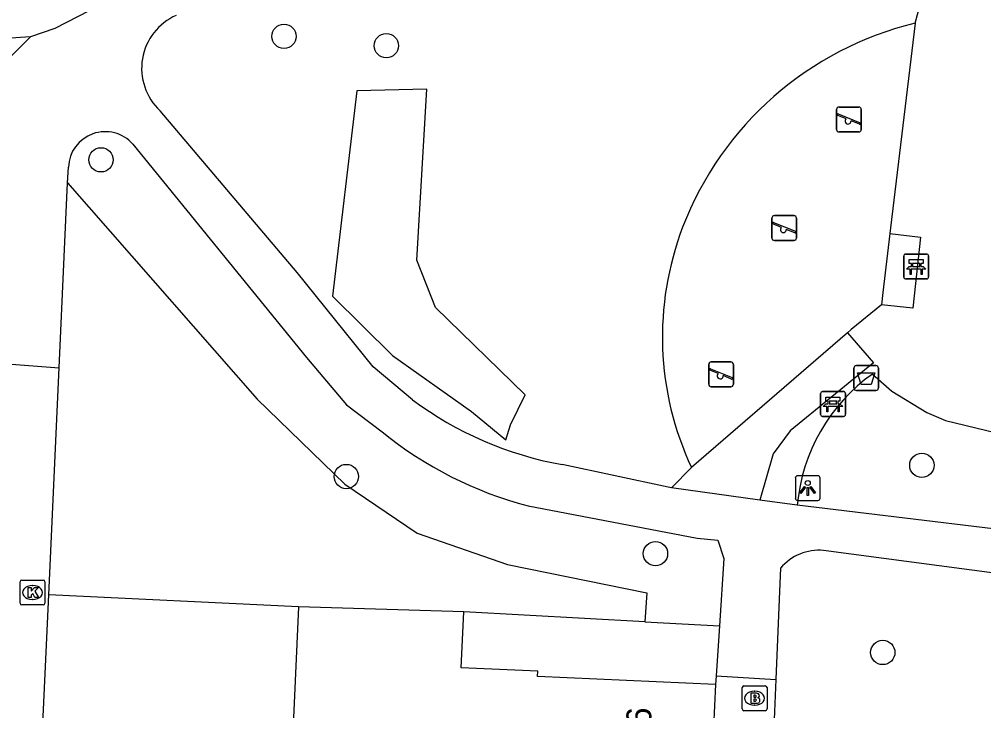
# Model space of a CAD drawing. Extents: x 162990 to 165007, y 383433 to 384336.
# Drawn here: x 164642.92 to 164681.69, y 383966.44 to 383994.25 of the extents above; entities that cross this region are included whole.
import ezdxf

# ---------------------------------------------------------------- set-up
doc = ezdxf.new("R2010")
doc.units = 0
for name, color, linetype in [('IMGEO_Afvalbak', 7, 'Continuous'), ('IMGEO_Bank', 7, 'Continuous'), ('IMGEO_Boom', 7, 'Continuous'), ('IMGEO_Brandkraan', 7, 'Continuous'), ('IMGEO_Groenvoorziening', 7, 'Continuous'), ('IMGEO_Kolk', 7, 'Continuous'), ('IMGEO_Lichtpunt', 7, 'Continuous'), ('IMGEO_Pand', 7, 'Continuous'), ('IMGEO_Pand_nummerreeks', 7, 'Continuous'), ('IMGEO_Speelvoorziening', 7, 'Continuous'), ('IMGEO_Voetpad_gesloten', 7, 'Continuous'), ('IMGEO_Voetpad_open', 7, 'Continuous')]:
    doc.layers.add(name, color=color, linetype=linetype)

msp = doc.modelspace()

# ---------------------------------------------------------------- linework, layer by layer
at = {"layer": 'IMGEO_Afvalbak'}
for p, q in [((164676.468, 383979.421), (164676.468, 383980.221)), ((164676.468, 383980.221), (164676.468, 383979.421)), ((164676.568, 383980.321), (164677.358, 383980.321)), ((164677.358, 383980.321), (164676.568, 383980.321)), ((164677.458, 383980.221), (164677.458, 383979.421)), ((164677.458, 383979.421), (164677.458, 383980.221)), ((164677.358, 383979.321), (164676.568, 383979.321)), ((164676.568, 383979.321), (164677.358, 383979.321))]:
    msp.add_line(p, q, dxfattribs=at)
msp.add_lwpolyline([(164676.611, 383980.035), (164677.315, 383980.035), (164677.166, 383979.565), (164676.76, 383979.565), (164676.611, 383980.035)], dxfattribs=at)
for centre, start, end in [((164676.568, 383980.221), 90, 180), ((164676.568, 383980.221), 90, 180), ((164677.358, 383980.221), 0, 90), ((164677.358, 383980.221), 360, 90), ((164676.568, 383979.421), 180, 270), ((164676.568, 383979.421), 180, 270), ((164677.358, 383979.421), 270, 0), ((164677.358, 383979.421), 270, 0)]:
    msp.add_arc(centre, 0.1, start, end, dxfattribs=at)
at = {"layer": 'IMGEO_Bank'}
for p, q in [((164678.473, 383983.881), (164678.473, 383984.722)), ((164678.473, 383984.722), (164678.473, 383983.881)), ((164678.548, 383984.806), (164679.389, 383984.806)), ((164679.389, 383984.806), (164678.548, 383984.806)), ((164679.473, 383984.731), (164679.473, 383983.89)), ((164679.473, 383983.89), (164679.473, 383984.731)), ((164678.782, 383984.312), (164678.782, 383984.418)), ((164678.826, 383984.418), (164678.826, 383984.312)), ((164679.114, 383984.424), (164678.832, 383984.424)), ((164678.832, 383984.306), (164679.114, 383984.306)), ((164679.12, 383984.312), (164679.12, 383984.418)), ((164679.164, 383984.418), (164679.164, 383984.312)), ((164679.17, 383984.204), (164678.777, 383984.204)), ((164679.398, 383983.806), (164678.557, 383983.806)), ((164678.557, 383983.806), (164679.398, 383983.806)), ((164675.205, 383979.278), (164676.046, 383979.278)), ((164676.046, 383979.278), (164675.205, 383979.278)), ((164675.13, 383978.353), (164675.13, 383979.194)), ((164675.13, 383979.194), (164675.13, 383978.353)), ((164675.439, 383978.784), (164675.439, 383978.89)), ((164675.483, 383978.89), (164675.483, 383978.784)), ((164675.771, 383978.896), (164675.489, 383978.896)), ((164675.777, 383978.784), (164675.777, 383978.89)), ((164675.821, 383978.89), (164675.821, 383978.784)), ((164676.13, 383979.203), (164676.13, 383978.362)), ((164676.13, 383978.362), (164676.13, 383979.203)), ((164675.827, 383978.676), (164675.434, 383978.676)), ((164675.489, 383978.778), (164675.771, 383978.778)), ((164676.055, 383978.278), (164675.214, 383978.278)), ((164675.214, 383978.278), (164676.055, 383978.278))]:
    msp.add_line(p, q, dxfattribs=at)
for points in [[(164678.72, 383984.204), (164678.578, 383984.204), (164678.69, 383984.306), (164678.776, 383984.306)], [(164678.776, 383984.424), (164678.69, 383984.424), (164678.69, 383984.585), (164679.253, 383984.585), (164679.253, 383984.424), (164679.17, 383984.424)], [(164679.17, 383984.306), (164679.253, 383984.306), (164679.365, 383984.204), (164679.226, 383984.204)], [(164678.77, 383984.197), (164678.77, 383983.99), (164678.727, 383983.99), (164678.727, 383984.197)], [(164679.22, 383984.197), (164679.22, 383983.99), (164679.176, 383983.99), (164679.176, 383984.197)], [(164675.433, 383978.896), (164675.347, 383978.896), (164675.347, 383979.057), (164675.91, 383979.057), (164675.91, 383978.896), (164675.827, 383978.896)], [(164675.377, 383978.676), (164675.235, 383978.676), (164675.347, 383978.778), (164675.433, 383978.778)], [(164675.427, 383978.669), (164675.427, 383978.462), (164675.384, 383978.462), (164675.384, 383978.669)], [(164675.827, 383978.778), (164675.91, 383978.778), (164676.022, 383978.676), (164675.883, 383978.676)], [(164675.877, 383978.669), (164675.877, 383978.462), (164675.833, 383978.462), (164675.833, 383978.669)]]:
    msp.add_lwpolyline(points, dxfattribs=at)
for centre, radius, start, end in [((164678.551, 383984.728), 0.0779, 92.4484, 184.2845), ((164678.551, 383984.728), 0.0779, 92.4484, 184.2845), ((164679.395, 383984.728), 0.0779, 2.4484, 94.2845), ((164679.395, 383984.728), 0.0779, 2.4484, 94.2845), ((164678.775, 383984.417), 0.00671, 2.8957, 87.1043), ((164678.775, 383984.313), 0.00671, 272.8957, 357.1043), ((164678.832, 383984.417), 0.00671, 92.8957, 177.1043), ((164678.832, 383984.313), 0.00671, 182.8957, 267.1043), ((164679.114, 383984.417), 0.00671, 2.8957, 87.1043), ((164679.114, 383984.313), 0.00671, 272.8957, 357.1043), ((164679.171, 383984.417), 0.00671, 92.8957, 177.1043), ((164679.171, 383984.313), 0.00671, 182.8957, 267.1043), ((164678.72, 383984.197), 0.00671, 2.8957, 87.1043), ((164678.777, 383984.197), 0.00671, 92.8957, 177.1043), ((164679.169, 383984.197), 0.00671, 2.8957, 87.1043), ((164679.226, 383984.197), 0.00671, 92.8957, 177.1043), ((164678.551, 383983.884), 0.0779, 182.4484, 274.2845), ((164678.551, 383983.884), 0.0779, 182.4484, 274.2845), ((164679.395, 383983.884), 0.0779, 272.4484, 4.2845), ((164679.395, 383983.884), 0.0779, 272.4484, 4.2845), ((164675.208, 383979.2), 0.0779, 92.4484, 184.2845), ((164675.208, 383979.2), 0.0779, 92.4484, 184.2845), ((164676.052, 383979.2), 0.0779, 2.4484, 94.2845), ((164676.052, 383979.2), 0.0779, 2.4484, 94.2845), ((164675.432, 383978.889), 0.00671, 2.8957, 87.1043), ((164675.489, 383978.889), 0.00671, 92.8957, 177.1043), ((164675.771, 383978.889), 0.00671, 2.8957, 87.1043), ((164675.828, 383978.889), 0.00671, 92.8957, 177.1043), ((164675.377, 383978.669), 0.00671, 2.8957, 87.1043), ((164675.434, 383978.669), 0.00671, 92.8957, 177.1043), ((164675.432, 383978.785), 0.00671, 272.8957, 357.1043), ((164675.489, 383978.785), 0.00671, 182.8957, 267.1043), ((164675.771, 383978.785), 0.00671, 272.8957, 357.1043), ((164675.828, 383978.785), 0.00671, 182.8957, 267.1043), ((164675.826, 383978.669), 0.00671, 2.8957, 87.1043), ((164675.883, 383978.669), 0.00671, 92.8957, 177.1043), ((164675.208, 383978.356), 0.0779, 182.4484, 274.2845), ((164675.208, 383978.356), 0.0779, 182.4484, 274.2845), ((164676.052, 383978.356), 0.0779, 272.4484, 4.2845), ((164676.052, 383978.356), 0.0779, 272.4484, 4.2845)]:
    msp.add_arc(centre, radius, start, end, dxfattribs=at)
at = {"layer": 'IMGEO_Boom'}
for centre in [(164653.562, 383993.562), (164657.676, 383993.186), (164646.205, 383988.596), (164679.202, 383976.312), (164656.063, 383975.861), (164668.494, 383972.761), (164677.631, 383968.785)]:
    msp.add_circle(centre, 0.489, dxfattribs=at)
at = {"layer": 'IMGEO_Brandkraan'}
for p, q in [((164671.976, 383966.518), (164671.976, 383967.37)), ((164672.051, 383967.444), (164672.903, 383967.444)), ((164672.977, 383967.37), (164672.977, 383966.518)), ((164672.464, 383967.224), (164672.489, 383967.224)), ((164672.487, 383966.664), (164672.462, 383966.664)), ((164672.903, 383966.444), (164672.051, 383966.444))]:
    msp.add_line(p, q, dxfattribs=at)
for points in [[(164671.976, 383966.518), (164671.976, 383967.37)], [(164672.051, 383967.444), (164672.903, 383967.444)], [(164672.977, 383967.37), (164672.977, 383966.518)], [(164672.324, 383967.144), (164672.324, 383966.744), (164672.537, 383966.744)], [(164672.555, 383967.144), (164672.324, 383967.144)], [(164672.503, 383967.063), (164672.449, 383967.063), (164672.449, 383966.987)], [(164672.449, 383966.987), (164672.502, 383966.987)], [(164672.511, 383966.911), (164672.449, 383966.911), (164672.449, 383966.83)], [(164672.449, 383966.83), (164672.511, 383966.83)], [(164672.903, 383966.444), (164672.051, 383966.444)]]:
    msp.add_lwpolyline(points, dxfattribs=at)
for centre, radius, start, end in [((164672.053, 383967.368), 0.0765, 91.552, 178.448), ((164672.053, 383967.368), 0.0765, 91.552, 178.448), ((164672.901, 383967.368), 0.0765, 1.552, 88.448), ((164672.901, 383967.368), 0.0765, 1.552, 88.448), ((164672.504, 383967.025), 0.0379, 267.8285, 90.9355), ((164672.512, 383966.87), 0.0404, 269.8759, 90.5077), ((164672.559, 383966.999), 0.145, 59.4692, 91.5367), ((164672.584, 383967.046), 0.0922, 285.5137, 58.1501), ((164672.589, 383966.854), 0.105, 301.3115, 78.989), ((164672.053, 383966.52), 0.0765, 181.552, 268.448), ((164672.053, 383966.52), 0.0765, 181.552, 268.448), ((164672.543, 383966.995), 0.251, 268.6676, 293.5347), ((164672.901, 383966.52), 0.0765, 271.552, 358.448), ((164672.901, 383966.52), 0.0765, 271.552, 358.448)]:
    msp.add_arc(centre, radius, start, end, dxfattribs=at)
for centre, major_axis, ratio, start_param, end_param in [((164672.463, 383966.944), (-0.387, 0.002), 0.722429, 4.712389, 7.853982), ((164672.488, 383966.944), (-0.39, 0.002), 0.717154, 1.570796, 4.712389)]:
    msp.add_ellipse(centre, major_axis=major_axis, ratio=ratio, start_param=start_param, end_param=end_param, dxfattribs=at)
at = {"layer": 'IMGEO_Groenvoorziening'}
for points in [[(164678.927, 383994.091), (164680.377, 383999.449), (164680.388, 384000), (164680.435, 384002.443)], [(164678.927, 383994.091), (164677.948, 383985.858), (164677.921, 383985.633)], [(164661.102, 383978.469), (164662.479, 383977.34), (164662.669, 383977.937), (164663.252, 383979.144), (164659.646, 383982.663), (164658.905, 383984.559), (164659.305, 383991.434), (164656.489, 383991.369), (164655.512, 383983.11), (164657.921, 383980.727), (164661.102, 383978.469)], [(164644.862, 383987.67), (164652.482, 383978.971), (164656, 383975.555), (164658.915, 383973.579), (164662.551, 383972.322), (164668.144, 383971.189), (164668.067, 383970.018)], [(164677.58, 383982.761), (164676.36, 383981.774), (164676.211, 383981.645)], [(164677.219, 383979.981), (164677.993, 383979.298), (164679.397, 383978.432), (164680.159, 383978.113), (164681.762, 383977.723), (164684.847, 383976.967), (164685.483, 383976.756), (164685.888, 383976.496), (164686.494, 383975.756), (164686.746, 383974.832), (164686.723, 383974.352), (164686.398, 383973.237)], [(164654.143, 383970.621), (164644.1, 383971.097)], [(164668.067, 383970.018), (164660.791, 383970.415)], [(164668.067, 383970.018), (164671.062, 383969.854)]]:
    msp.add_lwpolyline(points, dxfattribs=at)
for centre, radius, start, end in [((164682.095, 383981.064), 13.407, 103.6667, 158.9184), ((164681.156, 383981.474), 12.384, 159.13, 205.0898), ((164681.409, 383974.073), 7.243, 125.3461, 174.9888)]:
    msp.add_arc(centre, radius, start, end, dxfattribs=at)
at = {"layer": 'IMGEO_Kolk'}
for p, q in [((164642.949, 383970.769), (164642.949, 383971.621)), ((164643.024, 383971.695), (164643.876, 383971.695)), ((164643.95, 383971.621), (164643.95, 383970.769)), ((164643.437, 383971.475), (164643.462, 383971.475)), ((164643.46, 383970.915), (164643.435, 383970.915)), ((164643.876, 383970.695), (164643.024, 383970.695))]:
    msp.add_line(p, q, dxfattribs=at)
for points in [[(164642.949, 383970.769), (164642.949, 383971.621)], [(164643.024, 383971.695), (164643.876, 383971.695)], [(164643.95, 383971.621), (164643.95, 383970.769)], [(164643.27, 383971.395), (164643.393, 383971.395), (164643.393, 383971.244), (164643.523, 383971.395), (164643.687, 383971.395), (164643.541, 383971.244), (164643.694, 383970.995), (164643.542, 383970.995), (164643.457, 383971.159), (164643.393, 383971.092), (164643.393, 383970.995), (164643.27, 383970.995), (164643.27, 383971.395)], [(164643.876, 383970.695), (164643.024, 383970.695)]]:
    msp.add_lwpolyline(points, dxfattribs=at)
for centre, start, end in [((164643.026, 383971.619), 91.552, 178.448), ((164643.026, 383971.619), 91.552, 178.448), ((164643.874, 383971.619), 1.552, 88.448), ((164643.874, 383971.619), 1.552, 88.448), ((164643.026, 383970.771), 181.552, 268.448), ((164643.026, 383970.771), 181.552, 268.448), ((164643.874, 383970.771), 271.552, 358.448), ((164643.874, 383970.771), 271.552, 358.448)]:
    msp.add_arc(centre, 0.0765, start, end, dxfattribs=at)
for centre, major_axis, ratio, start_param, end_param in [((164643.436, 383971.195), (-0.387, 0.002), 0.722429, 4.712389, 7.853982), ((164643.461, 383971.195), (-0.39, 0.002), 0.717154, 1.570796, 4.712389)]:
    msp.add_ellipse(centre, major_axis=major_axis, ratio=ratio, start_param=start_param, end_param=end_param, dxfattribs=at)
at = {"layer": 'IMGEO_Lichtpunt'}
for p, q in [((164674.116, 383975.8), (164674.116, 383974.993)), ((164674.116, 383975.8), (164674.116, 383974.993)), ((164675.018, 383975.895), (164674.21, 383975.895)), ((164675.018, 383975.895), (164674.21, 383975.895)), ((164675.112, 383974.993), (164675.112, 383975.8)), ((164675.112, 383974.993), (164675.112, 383975.8)), ((164674.21, 383974.899), (164675.018, 383974.899)), ((164674.21, 383974.899), (164675.018, 383974.899))]:
    msp.add_line(p, q, dxfattribs=at)
for points in [[(164674.49, 383975.464), (164674.529, 383975.436), (164674.341, 383975.174), (164674.303, 383975.201), (164674.49, 383975.464)], [(164674.592, 383975.416), (164674.639, 383975.416), (164674.639, 383975.094), (164674.592, 383975.094), (164674.592, 383975.416)], [(164674.702, 383975.436), (164674.74, 383975.463), (164674.927, 383975.201), (164674.888, 383975.173), (164674.702, 383975.436)]]:
    msp.add_lwpolyline(points, dxfattribs=at)
msp.add_circle((164674.615, 383975.598), 0.0994, dxfattribs=at)
for centre, start, end in [((164674.21, 383975.8), 90, 180), ((164674.21, 383975.8), 90, 180), ((164675.018, 383975.8), 0, 90), ((164675.018, 383975.8), 0, 90), ((164674.21, 383974.993), 180, 270), ((164674.21, 383974.993), 180, 270), ((164675.018, 383974.993), 270, 0), ((164675.018, 383974.993), 270, 360)]:
    msp.add_arc(centre, 0.0946, start, end, dxfattribs=at)
at = {"layer": 'IMGEO_Pand'}
for points in [[(164654.143, 383970.621), (164653.939, 383966.152)], [(164660.791, 383970.415), (164654.143, 383970.621)], [(164670.906, 383967.493), (164663.75, 383967.819), (164663.76, 383968.029), (164660.688, 383968.169), (164660.791, 383970.415)], [(164670.906, 383967.493), (164670.75, 383964.07)]]:
    msp.add_lwpolyline(points, dxfattribs=at)
at = {"layer": 'IMGEO_Speelvoorziening'}
for p, q in [((164675.774, 383989.816), (164675.774, 383990.616)), ((164675.774, 383990.616), (164675.774, 383989.816)), ((164675.874, 383990.716), (164676.664, 383990.716)), ((164676.664, 383990.716), (164675.874, 383990.716)), ((164676.764, 383990.616), (164676.764, 383989.816)), ((164676.764, 383989.816), (164676.764, 383990.616)), ((164676.157, 383990.244), (164675.818, 383990.381)), ((164675.843, 383990.441), (164676.719, 383990.088)), ((164676.695, 383990.028), (164676.355, 383990.165)), ((164676.664, 383989.716), (164675.874, 383989.716)), ((164675.874, 383989.716), (164676.664, 383989.716)), ((164673.172, 383985.452), (164673.172, 383986.252)), ((164673.172, 383986.252), (164673.172, 383985.452)), ((164673.272, 383986.352), (164674.062, 383986.352)), ((164674.062, 383986.352), (164673.272, 383986.352)), ((164674.162, 383986.252), (164674.162, 383985.452)), ((164674.162, 383985.452), (164674.162, 383986.252)), ((164673.555, 383985.88), (164673.216, 383986.017)), ((164673.241, 383986.077), (164674.117, 383985.724)), ((164674.093, 383985.664), (164673.753, 383985.801)), ((164674.062, 383985.352), (164673.272, 383985.352)), ((164673.272, 383985.352), (164674.062, 383985.352)), ((164670.735, 383980.47), (164671.525, 383980.47)), ((164671.525, 383980.47), (164670.735, 383980.47)), ((164670.635, 383979.57), (164670.635, 383980.37)), ((164670.635, 383980.37), (164670.635, 383979.57)), ((164671.018, 383979.998), (164670.679, 383980.135)), ((164670.704, 383980.195), (164671.58, 383979.842)), ((164671.625, 383980.37), (164671.625, 383979.57)), ((164671.625, 383979.57), (164671.625, 383980.37)), ((164671.556, 383979.782), (164671.216, 383979.919)), ((164671.525, 383979.47), (164670.735, 383979.47)), ((164670.735, 383979.47), (164671.525, 383979.47))]:
    msp.add_line(p, q, dxfattribs=at)
for centre, radius, start, end in [((164675.874, 383990.616), 0.1, 90, 180), ((164675.874, 383990.616), 0.1, 90, 180), ((164676.664, 383990.616), 0.1, 0, 90), ((164676.664, 383990.616), 0.1, 360, 90), ((164675.831, 383990.411), 0.0327, 68.078, 248.078), ((164676.236, 383990.154), 0.12, 130.9928, 5.1632), ((164675.874, 383989.816), 0.1, 180, 270), ((164675.874, 383989.816), 0.1, 180, 270), ((164676.664, 383989.816), 0.1, 270, 0), ((164676.664, 383989.816), 0.1, 270, 0), ((164676.707, 383990.058), 0.0327, 248.078, 68.078), ((164673.272, 383986.252), 0.1, 90, 180), ((164673.272, 383986.252), 0.1, 90, 180), ((164674.062, 383986.252), 0.1, 0, 90), ((164674.062, 383986.252), 0.1, 360, 90), ((164673.229, 383986.047), 0.0327, 68.078, 248.078), ((164673.634, 383985.79), 0.12, 130.9928, 5.1632), ((164674.105, 383985.694), 0.0327, 248.078, 68.078), ((164673.272, 383985.452), 0.1, 180, 270), ((164673.272, 383985.452), 0.1, 180, 270), ((164674.062, 383985.452), 0.1, 270, 0), ((164674.062, 383985.452), 0.1, 270, 0), ((164670.735, 383980.37), 0.1, 90, 180), ((164670.735, 383980.37), 0.1, 90, 180), ((164671.525, 383980.37), 0.1, 0, 90), ((164671.525, 383980.37), 0.1, 360, 90), ((164670.692, 383980.165), 0.0327, 68.078, 248.078), ((164671.097, 383979.908), 0.12, 130.9928, 5.1632), ((164671.568, 383979.812), 0.0327, 248.078, 68.078), ((164670.735, 383979.57), 0.1, 180, 270), ((164670.735, 383979.57), 0.1, 180, 270), ((164671.525, 383979.57), 0.1, 270, 0), ((164671.525, 383979.57), 0.1, 270, 0)]:
    msp.add_arc(centre, radius, start, end, dxfattribs=at)
at = {"layer": 'IMGEO_Voetpad_gesloten'}
for points in [[(164663.144, 384001.554), (164658.43, 384000.66), (164656.886, 384000.254), (164655.829, 383999.807), (164644.353, 383993.874), (164643.365, 383993.546)], [(164643.365, 383993.546), (164607.772, 383991.148), (164590.789, 383992.31), (164572.346, 383993.262)], [(164643.365, 383993.546), (164641.363, 383991.554)], [(164658.723, 383978.945), (164657.15, 383980.274), (164654.095, 383984.062), (164648.579, 383990.569)], [(164647.487, 383989.226), (164654.463, 383980.651), (164656.066, 383978.739), (164657.5, 383977.659)], [(164644.862, 383987.67), (164644.891, 383988.305)], [(164644.52, 383980.229), (164644.862, 383987.67)], [(164642.432, 383980.39), (164644.52, 383980.229)], [(164669.141, 383975.408), (164669.001, 383975.427), (164664.737, 383976.339)], [(164672.691, 383974.915), (164669.141, 383975.408)], [(164663.381, 383974.676), (164670.167, 383973.375), (164671, 383973.306), (164671.242, 383972.567), (164671.062, 383969.854)], [(164674.194, 383974.706), (164672.691, 383974.915)], [(164686.398, 383973.237), (164674.194, 383974.706)], [(164690.516, 383970.858), (164675.247, 383972.888)], [(164673.523, 383972.177), (164673.471, 383970.933), (164673.335, 383967.698)], [(164671.062, 383969.854), (164670.929, 383967.841)], [(164670.929, 383967.841), (164673.335, 383967.698)]]:
    msp.add_lwpolyline(points, dxfattribs=at)
for centre, radius, start, end in [((164650.166, 383992.274), 2.329, 113.7665, 227.057), ((164646.374, 383988.243), 1.485, 41.4728, 177.5942), ((164667.367, 383990.65), 14.551, 233.5557, 259.588), ((164667.354, 383989.797), 15.634, 230.9297, 255.2796), ((164675.071, 383970.87), 2.026, 85.0111, 139.8127)]:
    msp.add_arc(centre, radius, start, end, dxfattribs=at)
at = {"layer": 'IMGEO_Voetpad_open'}
for points in [[(164677.921, 383985.633), (164677.639, 383983.256), (164677.58, 383982.761)], [(164677.921, 383985.633), (164679.154, 383985.48), (164678.839, 383982.636), (164677.58, 383982.761)], [(164676.211, 383981.645), (164669.941, 383976.223)], [(164676.211, 383981.645), (164677.254, 383980.426), (164673.911, 383977.703), (164673.22, 383976.769), (164672.691, 383974.915)], [(164644.1, 383971.097), (164644.52, 383980.229)], [(164669.141, 383975.408), (164669.941, 383976.223)], [(164643.173, 383950.913), (164644.1, 383971.097)], [(164670.929, 383967.841), (164670.906, 383967.493)], [(164673.335, 383967.698), (164673.24, 383965.446), (164673.206, 383964.671), (164673.197, 383964.469)]]:
    msp.add_lwpolyline(points, dxfattribs=at)

# ---------------------------------------------------------------- texts
at = {"layer": 'IMGEO_Pand_nummerreeks'}
msp.add_text('26', height=1, rotation=87.3906, dxfattribs=at).set_placement((164668.273, 383965.071))

doc.saveas('drawing.dxf')
